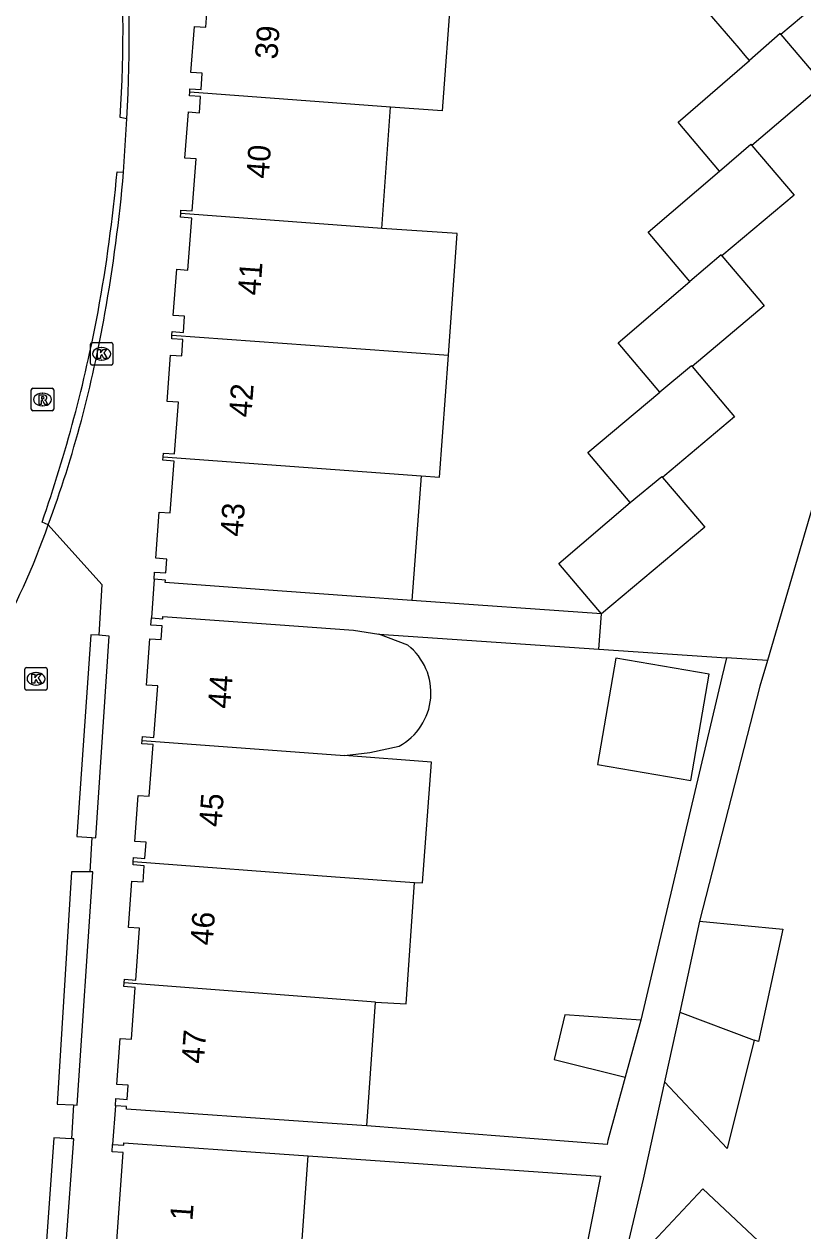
# Model space of a CAD drawing. Extents: x 159961 to 160856, y 382704 to 383353.
# Drawn here: x 160591.3 to 160625.9, y 383038.9 to 383092.5 of the extents above; entities that cross this region are included whole.
import ezdxf

# ---------------------------------------------------------------- set-up
doc = ezdxf.new("R2010")
doc.units = 0
for name, color, linetype in [('IMGEO_Kolk', 7, 'Continuous'), ('IMGEO_Muur', 7, 'Continuous'), ('IMGEO_Pand', 7, 'Continuous'), ('IMGEO_Pand_nummerreeks', 7, 'Continuous'), ('IMGEO_Rijbaan_lokaal_open', 7, 'Continuous'), ('IMGEO_Rioolput', 7, 'Continuous'), ('IMGEO_Voetpad_open', 7, 'Continuous')]:
    doc.layers.add(name, color=color, linetype=linetype)

msp = doc.modelspace()

# ---------------------------------------------------------------- linework, layer by layer
at = {"layer": 'IMGEO_Kolk'}
for p, q in [((160594.235, 383077.438), (160594.235, 383078.29)), ((160594.31, 383078.364), (160595.162, 383078.364)), ((160594.723, 383078.144), (160594.748, 383078.144)), ((160595.236, 383078.29), (160595.236, 383077.438)), ((160594.746, 383077.584), (160594.721, 383077.584)), ((160595.162, 383077.364), (160594.31, 383077.364)), ((160591.325, 383063.01), (160591.325, 383063.862)), ((160591.4, 383063.936), (160592.252, 383063.936)), ((160591.813, 383063.716), (160591.838, 383063.716)), ((160592.326, 383063.862), (160592.326, 383063.01)), ((160591.836, 383063.156), (160591.811, 383063.156)), ((160592.252, 383062.936), (160591.4, 383062.936))]:
    msp.add_line(p, q, dxfattribs=at)
for points in [[(160594.235, 383077.438), (160594.235, 383078.29)], [(160594.31, 383078.364), (160595.162, 383078.364)], [(160594.556, 383078.064), (160594.679, 383078.064), (160594.679, 383077.913), (160594.809, 383078.064), (160594.973, 383078.064), (160594.827, 383077.913), (160594.98, 383077.664), (160594.828, 383077.664), (160594.743, 383077.828), (160594.679, 383077.761), (160594.679, 383077.664), (160594.556, 383077.664), (160594.556, 383078.064)], [(160595.236, 383078.29), (160595.236, 383077.438)], [(160595.162, 383077.364), (160594.31, 383077.364)], [(160591.325, 383063.01), (160591.325, 383063.862)], [(160591.4, 383063.936), (160592.252, 383063.936)], [(160591.646, 383063.636), (160591.769, 383063.636), (160591.769, 383063.485), (160591.899, 383063.636), (160592.063, 383063.636), (160591.917, 383063.485), (160592.07, 383063.236), (160591.918, 383063.236), (160591.833, 383063.4), (160591.769, 383063.333), (160591.769, 383063.236), (160591.646, 383063.236), (160591.646, 383063.636)], [(160592.326, 383063.862), (160592.326, 383063.01)], [(160592.252, 383062.936), (160591.4, 383062.936)]]:
    msp.add_lwpolyline(points, dxfattribs=at)
for centre, start, end in [((160594.312, 383078.288), 91.552, 178.448), ((160594.312, 383078.288), 91.552, 178.448), ((160595.16, 383078.288), 1.552, 88.448), ((160595.16, 383078.288), 1.552, 88.448), ((160594.312, 383077.44), 181.552, 268.448), ((160594.312, 383077.44), 181.552, 268.448), ((160595.16, 383077.44), 271.552, 358.448), ((160595.16, 383077.44), 271.552, 358.448), ((160591.402, 383063.86), 91.552, 178.448), ((160591.402, 383063.86), 91.552, 178.448), ((160592.25, 383063.86), 1.552, 88.448), ((160592.25, 383063.86), 1.552, 88.448), ((160591.402, 383063.012), 181.552, 268.448), ((160591.402, 383063.012), 181.552, 268.448), ((160592.25, 383063.012), 271.552, 358.448), ((160592.25, 383063.012), 271.552, 358.448)]:
    msp.add_arc(centre, 0.0765, start, end, dxfattribs=at)
for centre, major_axis, ratio, start_param, end_param in [((160594.722, 383077.864), (-0.387, 0.002), 0.722429, 4.712389, 7.853982), ((160594.747, 383077.864), (-0.39, 0.002), 0.717154, 1.570796, 4.712389), ((160591.812, 383063.436), (-0.387, 0.002), 0.722429, 4.712389, 7.853982), ((160591.837, 383063.436), (-0.39, 0.002), 0.717154, 1.570796, 4.712389)]:
    msp.add_ellipse(centre, major_axis=major_axis, ratio=ratio, start_param=start_param, end_param=end_param, dxfattribs=at)
at = {"layer": 'IMGEO_Muur'}
for points in [[(160595.86, 383088.303), (160595.553, 383088.351)], [(160595.424, 383085.947), (160595.708, 383085.925)], [(160592.368, 383070.27), (160592.093, 383070.384)]]:
    msp.add_lwpolyline(points, dxfattribs=at)
for centre, radius, start, end in [((160535.293, 383092.343), 60.392, 356.2104, 4.73429), ((160525.24, 383092.031), 70.718, 356.97799, 4.29224), ((160523.549, 383092.561), 72.179, 349.76474, 354.7428), ((160528.061, 383091.674), 67.891, 349.80521, 355.14206), ((160529.854, 383091.937), 65.865, 340.89981, 349.32433), ((160541.781, 383088.836), 53.887, 339.8464, 350.1935)]:
    msp.add_arc(centre, radius, start, end, dxfattribs=at)
at = {"layer": 'IMGEO_Pand'}
for points in [[(160623.48, 383090.89), (160623.293, 383091.11), (160623.017, 383091.442), (160621.619, 383093.061), (160626.156, 383096.978)], [(160626.156, 383096.978), (160628.08, 383094.75), (160624.88, 383092.04)], [(160598.643, 383089.477), (160598.653, 383089.632), (160599.148, 383089.599), (160599.196, 383090.321), (160598.701, 383090.354), (160598.86, 383092.401), (160599.36, 383092.366), (160599.527, 383094.667), (160599.026, 383094.703), (160599.038, 383094.857)], [(160610.243, 383094.055), (160609.843, 383088.65), (160607.55, 383088.82)], [(160624.88, 383092.04), (160624.85, 383092.08), (160623.48, 383090.89)], [(160624.88, 383092.04), (160626.47, 383090.162), (160626.76, 383089.82), (160623.58, 383087.11)], [(160622.15, 383085.98), (160620.324, 383088.148), (160623.48, 383090.89)], [(160598.246, 383084.097), (160598.257, 383084.248), (160598.758, 383084.211), (160598.926, 383086.518), (160598.424, 383086.554), (160598.586, 383088.605), (160599.08, 383088.571), (160599.129, 383089.283), (160598.633, 383089.316), (160598.643, 383089.477)], [(160607.55, 383088.82), (160598.643, 383089.477)], [(160607.172, 383083.43), (160607.55, 383088.82)], [(160622.15, 383085.98), (160623.54, 383087.17), (160623.58, 383087.11)], [(160623.58, 383087.11), (160625.46, 383084.91), (160622.26, 383082.21)], [(160620.83, 383081.07), (160618.982, 383083.268), (160622.15, 383085.98)], [(160597.857, 383078.697), (160597.867, 383078.853), (160598.367, 383078.819), (160598.416, 383079.539), (160597.917, 383079.573), (160598.067, 383081.621), (160598.568, 383081.584), (160598.736, 383083.891), (160598.234, 383083.927), (160598.246, 383084.097)], [(160607.172, 383083.43), (160598.246, 383084.097)], [(160610.122, 383077.808), (160610.514, 383083.207), (160607.172, 383083.43)], [(160622.26, 383082.21), (160622.22, 383082.26), (160620.83, 383081.07)], [(160622.26, 383082.21), (160623.943, 383080.231), (160624.14, 383080), (160620.94, 383077.3)], [(160619.51, 383076.16), (160617.658, 383078.354), (160620.83, 383081.07)], [(160597.462, 383073.297), (160597.474, 383073.458), (160597.973, 383073.422), (160598.14, 383075.718), (160597.642, 383075.754), (160597.796, 383077.811), (160598.296, 383077.778), (160598.345, 383078.497), (160597.846, 383078.531), (160597.857, 383078.697)], [(160597.857, 383078.697), (160610.122, 383077.808)], [(160608.911, 383072.447), (160609.728, 383072.383), (160610.122, 383077.808)], [(160620.94, 383077.3), (160620.91, 383077.33), (160619.51, 383076.16)], [(160620.94, 383077.3), (160622.495, 383075.446), (160622.81, 383075.07), (160619.724, 383072.467), (160619.62, 383072.38)], [(160618.19, 383071.26), (160616.312, 383073.487), (160619.51, 383076.16)], [(160597.065, 383067.856), (160597.089, 383068.176), (160597.588, 383068.14), (160597.632, 383068.749), (160597.134, 383068.786), (160597.283, 383070.842), (160597.782, 383070.806), (160597.949, 383073.101), (160597.451, 383073.138), (160597.462, 383073.297)], [(160597.462, 383073.297), (160608.911, 383072.447)], [(160608.911, 383072.447), (160608.505, 383066.907)], [(160619.62, 383072.38), (160621.26, 383070.452), (160621.5, 383070.17), (160616.91, 383066.32)], [(160618.19, 383071.26), (160619.59, 383072.42), (160619.62, 383072.38)], [(160616.91, 383066.32), (160615.03, 383068.561), (160618.19, 383071.26)], [(160608.505, 383066.907), (160606.027, 383067.088), (160602.541, 383067.343), (160597.554, 383067.709), (160597.563, 383067.819), (160597.065, 383067.856)], [(160596.539, 383060.698), (160596.552, 383060.87), (160597.049, 383060.832), (160597.224, 383063.124), (160596.725, 383063.161), (160596.882, 383065.213), (160597.38, 383065.175), (160597.425, 383065.783), (160596.926, 383065.82), (160596.951, 383066.139)], [(160596.951, 383066.139), (160597.449, 383066.101), (160597.456, 383066.21), (160602.444, 383065.85), (160605.916, 383065.6), (160607.035, 383065.42)], [(160608.323, 383064.926), (160607.035, 383065.42)], [(160621.69, 383063.644), (160617.551, 383064.352), (160616.744, 383059.634), (160620.883, 383058.925), (160621.69, 383063.644)], [(160596.139, 383055.319), (160596.152, 383055.497), (160596.652, 383055.459), (160596.706, 383056.18), (160596.205, 383056.217), (160596.354, 383058.259), (160596.852, 383058.22), (160597.026, 383060.514), (160596.527, 383060.551), (160596.539, 383060.698)], [(160596.539, 383060.698), (160605.509, 383060.027)], [(160605.509, 383060.027), (160606.636, 383060.172), (160607.932, 383060.451)], [(160608.625, 383054.397), (160608.98, 383054.373), (160609.373, 383059.738), (160605.509, 383060.027)], [(160595.738, 383049.939), (160595.75, 383050.095), (160596.25, 383050.057), (160596.423, 383052.359), (160595.922, 383052.396), (160596.075, 383054.457), (160596.575, 383054.419), (160596.63, 383055.14), (160596.129, 383055.177), (160596.139, 383055.319)], [(160596.139, 383055.319), (160605.115, 383054.639), (160608.625, 383054.397)], [(160606.889, 383049.081), (160608.246, 383049.005), (160608.625, 383054.397)], [(160621.269, 383052.684), (160620.386, 383048.637)], [(160621.269, 383052.684), (160624.968, 383052.329), (160623.877, 383047.329), (160623.696, 383047.396)], [(160595.346, 383044.481), (160595.368, 383044.8), (160595.866, 383044.764), (160595.91, 383045.392), (160595.411, 383045.427), (160595.555, 383047.474), (160596.054, 383047.435), (160596.227, 383049.738), (160595.726, 383049.775), (160595.738, 383049.939)], [(160606.889, 383049.081), (160595.738, 383049.939)], [(160606.502, 383043.588), (160606.889, 383049.081)], [(160620.386, 383048.637), (160619.711, 383045.542)], [(160620.386, 383048.637), (160623.696, 383047.396)], [(160618.658, 383048.28), (160615.284, 383048.514), (160614.82, 383046.532), (160617.967, 383045.746)], [(160618.658, 383048.28), (160617.967, 383045.746)], [(160623.696, 383047.396), (160622.499, 383042.588), (160619.711, 383045.542)], [(160606.502, 383043.588), (160604.318, 383043.741), (160595.838, 383044.337), (160595.845, 383044.446), (160595.346, 383044.481)], [(160594.825, 383037.329), (160594.836, 383037.485), (160595.335, 383037.448), (160595.698, 383042.407), (160595.199, 383042.443), (160595.222, 383042.762)], [(160595.222, 383042.762), (160595.72, 383042.725), (160595.727, 383042.834), (160600.715, 383042.484), (160603.907, 383042.26)], [(160603.5, 383036.679), (160603.907, 383042.26)], [(160621.894, 383035.902), (160619.197, 383038.43), (160621.41, 383040.791), (160624.107, 383038.263), (160621.894, 383035.902)]]:
    msp.add_lwpolyline(points, dxfattribs=at)
msp.add_arc((160606.663, 383062.816), 2.685, 298.2195, 51.7935, dxfattribs=at)
at = {"layer": 'IMGEO_Rijbaan_lokaal_open'}
for points in [[(160592.368, 383070.27), (160594.743, 383067.618), (160594.611, 383065.367)], [(160594.611, 383065.367), (160594.256, 383065.391), (160593.63, 383056.441), (160594.302, 383056.391)], [(160594.302, 383056.391), (160594.21, 383054.868)], [(160594.21, 383054.868), (160593.406, 383054.872), (160592.77, 383044.55), (160593.483, 383044.517)], [(160593.483, 383044.517), (160593.395, 383043.012)], [(160593.395, 383043.012), (160592.619, 383043.056), (160591.618, 383029.136), (160592.486, 383029.073)]]:
    msp.add_lwpolyline(points, dxfattribs=at)
msp.add_arc((160560.92, 383081.323), 33.334, 330.4682, 340.6359, dxfattribs=at)
at = {"layer": 'IMGEO_Rioolput'}
for p, q in [((160591.61, 383075.409), (160591.61, 383076.261)), ((160591.685, 383076.335), (160592.537, 383076.335)), ((160592.098, 383076.115), (160592.123, 383076.115)), ((160592.611, 383076.261), (160592.611, 383075.409)), ((160592.121, 383075.555), (160592.096, 383075.555)), ((160592.537, 383075.335), (160591.685, 383075.335))]:
    msp.add_line(p, q, dxfattribs=at)
for points in [[(160591.61, 383075.409), (160591.61, 383076.261)], [(160591.685, 383076.335), (160592.537, 383076.335)], [(160592.199, 383076.033), (160591.947, 383076.035), (160591.947, 383075.635)], [(160592.125, 383075.954), (160592.071, 383075.954), (160592.071, 383075.873)], [(160592.611, 383076.261), (160592.611, 383075.409)], [(160591.947, 383075.635), (160592.071, 383075.635), (160592.071, 383075.797), (160592.082, 383075.797)], [(160592.071, 383075.873), (160592.123, 383075.873)], [(160592.129, 383075.768), (160592.2, 383075.635), (160592.34, 383075.635), (160592.275, 383075.761)], [(160592.537, 383075.335), (160591.685, 383075.335)]]:
    msp.add_lwpolyline(points, dxfattribs=at)
for centre, radius, start, end in [((160591.687, 383076.259), 0.0765, 91.552, 178.448), ((160591.687, 383076.259), 0.0765, 91.552, 178.448), ((160592.131, 383075.858), 0.0964, 77.0061, 93.1865), ((160592.145, 383075.915), 0.0378, 276.6634, 79.6772), ((160592.198, 383075.923), 0.109, 350.3612, 89.416), ((160592.196, 383075.923), 0.112, 277.5842, 350.9817), ((160592.535, 383076.259), 0.0765, 1.552, 88.448), ((160592.535, 383076.259), 0.0765, 1.552, 88.448), ((160591.687, 383075.411), 0.0765, 181.552, 268.448), ((160591.687, 383075.411), 0.0765, 181.552, 268.448), ((160592.081, 383075.744), 0.0533, 26.0293, 88.6989), ((160592.107, 383076.062), 0.19, 274.7715, 282.9687), ((160592.18, 383075.708), 0.108, 29.5134, 73.7905), ((160592.535, 383075.411), 0.0765, 271.552, 358.448), ((160592.535, 383075.411), 0.0765, 271.552, 358.448)]:
    msp.add_arc(centre, radius, start, end, dxfattribs=at)
for centre, major_axis, ratio, start_param, end_param in [((160592.097, 383075.835), (-0.387, 0.002), 0.722429, 4.712389, 7.853982), ((160592.122, 383075.835), (-0.39, 0.002), 0.717154, 1.570796, 4.712389)]:
    msp.add_ellipse(centre, major_axis=major_axis, ratio=ratio, start_param=start_param, end_param=end_param, dxfattribs=at)
at = {"layer": 'IMGEO_Voetpad_open'}
for points in [[(160639.145, 383113.574), (160636.324, 383105.475), (160634.989, 383100.881), (160624.275, 383064.25)], [(160595.708, 383085.925), (160595.86, 383088.303)], [(160597.065, 383067.856), (160596.951, 383066.139)], [(160616.91, 383066.32), (160608.505, 383066.907)], [(160616.804, 383064.757), (160616.91, 383066.32)], [(160594.302, 383056.391), (160594.473, 383056.378), (160595.076, 383065.336), (160594.611, 383065.367)], [(160607.035, 383065.42), (160616.804, 383064.757)], [(160616.804, 383064.757), (160622.464, 383064.373)], [(160622.464, 383064.373), (160622.259, 383063.509), (160618.658, 383048.28)], [(160624.275, 383064.25), (160623.942, 383063.111), (160621.269, 383052.684)], [(160624.275, 383064.25), (160622.464, 383064.373)], [(160593.483, 383044.517), (160593.647, 383044.51), (160594.351, 383054.867), (160594.21, 383054.868)], [(160617.967, 383045.746), (160617.203, 383042.946), (160617.163, 383042.763), (160606.502, 383043.588)], [(160619.711, 383045.542), (160618.765, 383041.217), (160613.257, 383017.926)], [(160595.346, 383044.481), (160595.222, 383042.762)], [(160592.486, 383029.073), (160593.497, 383043.006), (160593.395, 383043.012)], [(160603.907, 383042.26), (160616.876, 383041.35), (160616.288, 383038.454)]]:
    msp.add_lwpolyline(points, dxfattribs=at)

# ---------------------------------------------------------------- texts
at = {"layer": 'IMGEO_Pand_nummerreeks'}
for s, rotation, p in [('39', 85.8436, (160602.532, 383090.918)), ('40', 85.8436, (160602.147, 383085.623)), ('41', 85.8436, (160601.77, 383080.435)), ('42', 85.8436, (160601.377, 383075.022)), ('43', 85.8436, (160600.992, 383069.727)), ('44', 85.7581, (160600.44, 383062.089)), ('45', 85.7603, (160600.05, 383056.834)), ('46', 85.7581, (160599.661, 383051.58)), ('47', 85.7581, (160599.271, 383046.325)), ('1', 85.8191, (160598.765, 383039.356))]:
    msp.add_text(s, height=1, rotation=rotation, dxfattribs=at).set_placement(p)

doc.saveas('drawing.dxf')
